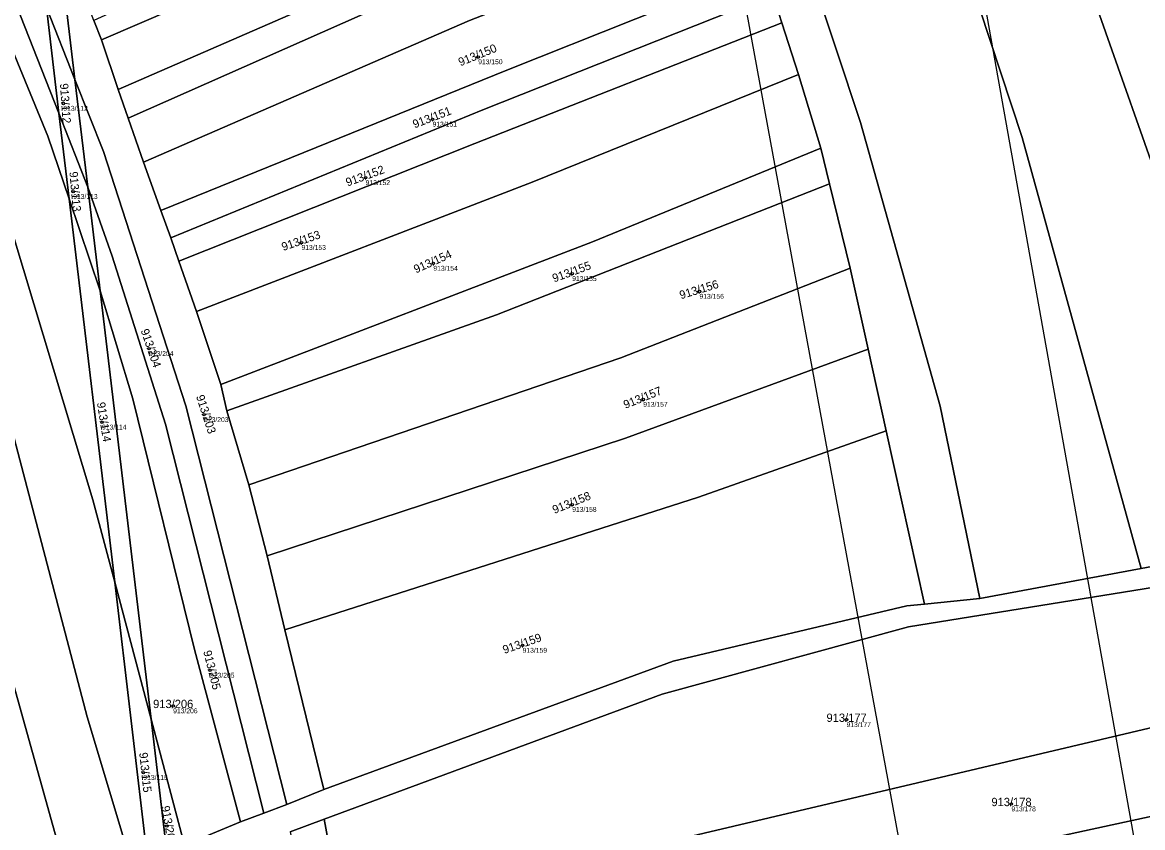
# Model space of a CAD drawing. Extents: x -603967 to -594699, y -1179315 to -1165625.
# Drawn here: x -596249.4 to -596020.4, y -1171645.7 to -1171481.1 of the extents above; entities that cross this region are included whole.
import ezdxf

# ---------------------------------------------------------------- set-up
doc = ezdxf.new("R2010")
doc.units = 0
for name, color, linetype in [('Definiční body', 7, 'Continuous'), ('Hranice parcel', 7, 'Continuous'), ('Parcelní čísla', 7, 'Continuous'), ('Polygon parcely', 7, 'Continuous'), ('Poz předměty', 7, 'Continuous')]:
    doc.layers.add(name, color=color, linetype=linetype)

msp = doc.modelspace()

# ---------------------------------------------------------------- linework, layer by layer
at = {"layer": 'Definiční body'}
for centre in [(-596156.19, -1171488.11994), (-596240.98, -1171497.63994), (-596165.51, -1171500.87994), (-596179.19, -1171512.82994), (-596238.97, -1171515.66994), (-596192.3, -1171526.07994), (-596165.34, -1171530.34994), (-596136.97, -1171532.44994), (-596110.95, -1171536.07994), (-596223.47, -1171547.78994), (-596122.45, -1171558.16994), (-596212.21, -1171561.28994), (-596233.07, -1171562.81994), (-596136.97, -1171579.64994), (-596147.1, -1171608.45994), (-596210.99, -1171613.55994), (-596218.54, -1171620.83994), (-596080.89, -1171623.65994), (-596224.62, -1171634.44994), (-596047.18, -1171640.88994), (-596219.83, -1171645.35994)]:
    msp.add_circle(centre, 0.25, dxfattribs=at)
at = {"layer": 'Hranice parcel'}
for p, q in [((-596238.63, -1171492.71), (-596241.93, -1171465)), ((-596094.14, -1171481.14), (-596095.97, -1171475.34)), ((-596244.46, -1171478.03), (-596238.63, -1171492.71)), ((-596241.9, -1171499.59), (-596244.46, -1171478.03)), ((-596234.78, -1171480.65), (-596233.17, -1171484.64)), ((-596090.69, -1171491.73), (-596094.14, -1171481.14)), ((-596233.17, -1171484.64), (-596229.81, -1171494.81)), ((-596086.15, -1171506.81), (-596090.69, -1171491.73)), ((-596236.01, -1171514.78), (-596238.63, -1171492.71)), ((-596229.81, -1171494.81), (-596227.76, -1171500.62)), ((-596241.9, -1171499.59), (-596236.01, -1171514.78)), ((-596239.81, -1171517.16), (-596241.9, -1171499.59)), ((-596227.76, -1171500.62), (-596224.57, -1171509.64)), ((-596084.38, -1171514.04), (-596086.15, -1171506.81)), ((-596224.57, -1171509.64), (-596221.08, -1171519.52)), ((-596233.49, -1171535.92), (-596236.01, -1171514.78)), ((-596080.14, -1171531.31), (-596084.38, -1171514.04)), ((-596239.81, -1171517.16), (-596233.49, -1171535.92)), ((-596230.49, -1171595.52), (-596239.81, -1171517.16)), ((-596221.08, -1171519.52), (-596219.03, -1171525.13)), ((-596219.03, -1171525.13), (-596217.4, -1171529.91)), ((-596217.4, -1171529.91), (-596213.76, -1171540.19)), ((-596076.48, -1171547.85), (-596080.14, -1171531.31)), ((-596223.06, -1171623.54), (-596233.49, -1171535.92)), ((-596213.76, -1171540.19), (-596208.81, -1171555.13)), ((-596072.8, -1171564.56), (-596076.48, -1171547.85)), ((-596208.81, -1171555.13), (-596207.57, -1171560.47)), ((-596207.57, -1171560.47), (-596203.06, -1171575.59)), ((-596064.98, -1171600.02), (-596072.8, -1171564.56)), ((-596203.06, -1171575.59), (-596199.29, -1171590.14)), ((-596020.66, -1171592.7), (-595996.59, -1171588.21)), ((-596199.29, -1171590.14), (-596195.74, -1171605.27)), ((-596053.65, -1171598.84), (-596020.66, -1171592.7)), ((-596230.49, -1171595.52), (-596223.06, -1171623.54)), ((-596223.75, -1171652.24), (-596230.49, -1171595.52)), ((-596064.98, -1171600.02), (-596053.65, -1171598.84)), ((-596195.74, -1171605.27), (-596187.75, -1171637.94)), ((-596219.82, -1171650.76), (-596223.06, -1171623.54)), ((-596223.06, -1171623.54), (-596216.22, -1171649.32)), ((-596195.28, -1171640.95), (-596187.75, -1171637.94)), ((-596199.98, -1171642.73), (-596195.28, -1171640.95)), ((-596204.78, -1171644.55), (-596199.98, -1171642.73)), ((-596216.22, -1171649.32), (-596204.78, -1171644.55)), ((-596187.69, -1171644), (-596194.62, -1171646.56)), ((-596187.69, -1171644), (-596183.92, -1171664.28))]:
    msp.add_line(p, q, dxfattribs=at)
for points in [[(-595996.59, -1171588.21), (-596018.68, -1171509.27), (-596050.56, -1171418.72), (-596083.6, -1171343.79), (-596122.21, -1171259.12), (-596155.5, -1171194.32)], [(-596020.66, -1171592.7), (-596045, -1171504.58), (-596068.94, -1171431.81), (-596129.92, -1171291.67), (-596172.42, -1171207.27)], [(-596196.45, -1171225.66), (-596149.69, -1171322.59), (-596112.24, -1171406.8), (-596098.03, -1171441.29), (-596078.02, -1171501.56), (-596061.72, -1171559.55), (-596053.65, -1171598.84)], [(-596282.06, -1171410.57), (-596252.43, -1171472.87), (-596241.9, -1171499.59)], [(-596285.6, -1171412.86), (-596260.21, -1171465.29), (-596244.14, -1171504.3), (-596239.81, -1171517.16)], [(-596297.56, -1171420.6), (-596274.33, -1171466.88), (-596253.16, -1171518.24), (-596234.97, -1171578.65), (-596230.49, -1171595.52)], [(-596308.57, -1171427.73), (-596285.84, -1171471.13), (-596266.64, -1171517.37), (-596251.39, -1171564.77), (-596236.09, -1171623.08), (-596226.95, -1171653.44)], [(-596233.17, -1171484.64), (-596188.94, -1171465.53), (-596110.78, -1171432.57)], [(-596319.1, -1171434.54), (-596295.83, -1171479.06), (-596277.64, -1171522.08), (-596251.78, -1171614.21), (-596238.66, -1171661.43)], [(-596229.81, -1171494.81), (-596159.81, -1171464.24), (-596106.89, -1171443.26)], [(-596227.76, -1171500.62), (-596172.03, -1171475.91), (-596104.9, -1171448.94)], [(-596224.57, -1171509.64), (-596157.99, -1171480.65), (-596101.51, -1171458.63)], [(-596221.08, -1171519.52), (-596150.36, -1171490.83), (-596097.61, -1171469.77)], [(-596219.03, -1171525.13), (-596155.23, -1171498.92), (-596095.97, -1171475.34)], [(-596217.4, -1171529.91), (-596156.88, -1171505.8), (-596094.14, -1171481.14)], [(-596213.76, -1171540.19), (-596145.17, -1171513.75), (-596090.69, -1171491.73)], [(-596238.63, -1171492.71), (-596232.78, -1171507.45), (-596215.94, -1171559.46), (-596195.28, -1171640.95)], [(-596208.81, -1171555.13), (-596132.83, -1171525.96), (-596086.15, -1171506.81)], [(-596236.01, -1171514.78), (-596231.03, -1171528.85), (-596220.07, -1171563.19), (-596199.98, -1171642.73)], [(-596207.57, -1171560.47), (-596152.45, -1171540.86), (-596084.38, -1171514.04)], [(-596203.06, -1171575.59), (-596127, -1171549.66), (-596080.14, -1171531.31)], [(-596233.49, -1171535.92), (-596226.75, -1171558.06), (-596214.14, -1171609.26), (-596204.78, -1171644.55)], [(-596199.29, -1171590.14), (-596126.09, -1171566.08), (-596076.48, -1171547.85)], [(-596195.74, -1171605.27), (-596111.16, -1171578.11), (-596072.8, -1171564.56)], [(-595942.97, -1171583.23), (-595995.1, -1171592.85), (-596068.2, -1171604.64), (-596118.58, -1171618.4), (-596187.69, -1171644)], [(-596187.75, -1171637.94), (-596116.35, -1171611.67), (-596068.57, -1171600.37), (-596064.98, -1171600.02)], [(-596183.92, -1171664.28), (-596016.73, -1171624.81), (-595940.49, -1171615.65)], [(-596181.25, -1171678.66), (-596006.14, -1171640.69), (-595939.18, -1171632.65)]]:
    msp.add_lwpolyline(points, dxfattribs=at)
at = {"layer": 'Polygon parcely'}
for points in [[(-596033.78, -1171418.74), (-596072.65, -1171334.48), (-596105.46, -1171260.46), (-596143.05, -1171185.26), (-596146.66, -1171188.25), (-596153.51, -1171192.79), (-596155.5, -1171194.32), (-596122.21, -1171259.12), (-596083.6, -1171343.79), (-596050.56, -1171418.72), (-596018.68, -1171509.27), (-595996.59, -1171588.21), (-595981.02, -1171585.34), (-596012.63, -1171475.7)], [(-595996.59, -1171588.21), (-596018.68, -1171509.27), (-596050.56, -1171418.72), (-596083.6, -1171343.79), (-596122.21, -1171259.12), (-596155.5, -1171194.32), (-596160.94, -1171198.48), (-596172.42, -1171207.27), (-596129.92, -1171291.67), (-596068.94, -1171431.81), (-596045, -1171504.58), (-596020.66, -1171592.7)], [(-596078.02, -1171501.56), (-596061.72, -1171559.55), (-596053.65, -1171598.84), (-596020.66, -1171592.7), (-596045, -1171504.58), (-596068.94, -1171431.81), (-596129.92, -1171291.67), (-596172.42, -1171207.27), (-596181.29, -1171214.06), (-596196.45, -1171225.66), (-596149.69, -1171322.59), (-596112.24, -1171406.8), (-596098.03, -1171441.29)], [(-596241.9, -1171499.59), (-596244.46, -1171478.03), (-596249.83, -1171464.52), (-596276.66, -1171407.08), (-596282.06, -1171410.57), (-596252.43, -1171472.87)], [(-596244.14, -1171504.3), (-596239.81, -1171517.16), (-596241.9, -1171499.59), (-596252.43, -1171472.87), (-596282.06, -1171410.57), (-596285.6, -1171412.86), (-596260.21, -1171465.29)], [(-596230.49, -1171595.52), (-596239.81, -1171517.16), (-596244.14, -1171504.3), (-596260.21, -1171465.29), (-596285.6, -1171412.86), (-596297.56, -1171420.6), (-596274.33, -1171466.88), (-596253.16, -1171518.24), (-596234.97, -1171578.65)], [(-596266.64, -1171517.37), (-596251.39, -1171564.77), (-596236.09, -1171623.08), (-596226.95, -1171653.44), (-596223.75, -1171652.24), (-596230.49, -1171595.52), (-596234.97, -1171578.65), (-596253.16, -1171518.24), (-596274.33, -1171466.88), (-596297.56, -1171420.6), (-596308.57, -1171427.73), (-596285.84, -1171471.13)], [(-596277.64, -1171522.08), (-596251.78, -1171614.21), (-596238.66, -1171661.43), (-596226.95, -1171653.44), (-596236.09, -1171623.08), (-596251.39, -1171564.77), (-596266.64, -1171517.37), (-596285.84, -1171471.13), (-596308.57, -1171427.73), (-596319.1, -1171434.54), (-596295.83, -1171479.06)], [(-596110.78, -1171432.57), (-596112.89, -1171427.12), (-596181.55, -1171456.34), (-596234.78, -1171480.65), (-596233.17, -1171484.64), (-596188.94, -1171465.53)], [(-596229.81, -1171494.81), (-596159.81, -1171464.24), (-596106.89, -1171443.26), (-596110.78, -1171432.57), (-596188.94, -1171465.53), (-596233.17, -1171484.64)], [(-596279, -1171559.93), (-596269.8, -1171591.04), (-596251.04, -1171669.88), (-596238.66, -1171661.43), (-596251.78, -1171614.21), (-596277.64, -1171522.08), (-596295.83, -1171479.06), (-596319.1, -1171434.54), (-596328.83, -1171440.84), (-596308.97, -1171483.94)], [(-596172.03, -1171475.91), (-596104.9, -1171448.94), (-596106.89, -1171443.26), (-596159.81, -1171464.24), (-596229.81, -1171494.81), (-596227.76, -1171500.62)], [(-596157.99, -1171480.65), (-596101.51, -1171458.63), (-596104.9, -1171448.94), (-596172.03, -1171475.91), (-596227.76, -1171500.62), (-596224.57, -1171509.64)], [(-596238.63, -1171492.71), (-596241.93, -1171465), (-596244.68, -1171458.89), (-596247.47, -1171452.74), (-596244.46, -1171478.03)], [(-596150.36, -1171490.83), (-596097.61, -1171469.77), (-596101.51, -1171458.63), (-596157.99, -1171480.65), (-596224.57, -1171509.64), (-596221.08, -1171519.52)], [(-596195.28, -1171640.95), (-596187.75, -1171637.94), (-596195.74, -1171605.27), (-596199.29, -1171590.14), (-596203.06, -1171575.59), (-596207.57, -1171560.47), (-596208.81, -1171555.13), (-596213.76, -1171540.19), (-596217.4, -1171529.91), (-596219.03, -1171525.13), (-596221.08, -1171519.52), (-596224.57, -1171509.64), (-596227.76, -1171500.62), (-596229.81, -1171494.81), (-596233.17, -1171484.64), (-596234.78, -1171480.65), (-596237.02, -1171474.78), (-596240, -1171468.58), (-596241.93, -1171465), (-596238.63, -1171492.71), (-596232.78, -1171507.45), (-596215.94, -1171559.46)], [(-596155.23, -1171498.92), (-596095.97, -1171475.34), (-596097.61, -1171469.77), (-596150.36, -1171490.83), (-596221.08, -1171519.52), (-596219.03, -1171525.13)], [(-596217.4, -1171529.91), (-596156.88, -1171505.8), (-596094.14, -1171481.14), (-596095.97, -1171475.34), (-596155.23, -1171498.92), (-596219.03, -1171525.13)], [(-596238.63, -1171492.71), (-596244.46, -1171478.03), (-596241.9, -1171499.59), (-596236.01, -1171514.78)], [(-596213.76, -1171540.19), (-596145.17, -1171513.75), (-596090.69, -1171491.73), (-596094.14, -1171481.14), (-596156.88, -1171505.8), (-596217.4, -1171529.91)], [(-596090.69, -1171491.73), (-596145.17, -1171513.75), (-596213.76, -1171540.19), (-596208.81, -1171555.13), (-596132.83, -1171525.96), (-596086.15, -1171506.81)], [(-596199.98, -1171642.73), (-596195.28, -1171640.95), (-596215.94, -1171559.46), (-596232.78, -1171507.45), (-596238.63, -1171492.71), (-596236.01, -1171514.78), (-596231.03, -1171528.85), (-596220.07, -1171563.19)], [(-596236.01, -1171514.78), (-596241.9, -1171499.59), (-596239.81, -1171517.16), (-596233.49, -1171535.92)], [(-596084.38, -1171514.04), (-596086.15, -1171506.81), (-596132.83, -1171525.96), (-596208.81, -1171555.13), (-596207.57, -1171560.47), (-596152.45, -1171540.86)], [(-596214.14, -1171609.26), (-596204.78, -1171644.55), (-596199.98, -1171642.73), (-596220.07, -1171563.19), (-596231.03, -1171528.85), (-596236.01, -1171514.78), (-596233.49, -1171535.92), (-596226.75, -1171558.06)], [(-596080.14, -1171531.31), (-596084.38, -1171514.04), (-596152.45, -1171540.86), (-596207.57, -1171560.47), (-596203.06, -1171575.59), (-596127, -1171549.66)], [(-596223.06, -1171623.54), (-596233.49, -1171535.92), (-596239.81, -1171517.16), (-596230.49, -1171595.52)], [(-596126.09, -1171566.08), (-596076.48, -1171547.85), (-596080.14, -1171531.31), (-596127, -1171549.66), (-596203.06, -1171575.59), (-596199.29, -1171590.14)], [(-596216.22, -1171649.32), (-596204.78, -1171644.55), (-596214.14, -1171609.26), (-596226.75, -1171558.06), (-596233.49, -1171535.92), (-596223.06, -1171623.54)], [(-596195.74, -1171605.27), (-596111.16, -1171578.11), (-596072.8, -1171564.56), (-596076.48, -1171547.85), (-596126.09, -1171566.08), (-596199.29, -1171590.14)], [(-596187.75, -1171637.94), (-596116.35, -1171611.67), (-596068.57, -1171600.37), (-596064.98, -1171600.02), (-596072.8, -1171564.56), (-596111.16, -1171578.11), (-596195.74, -1171605.27)], [(-595940.49, -1171615.65), (-595942.89, -1171584.4), (-595942.97, -1171583.23), (-595995.1, -1171592.85), (-596068.2, -1171604.64), (-596118.58, -1171618.4), (-596187.69, -1171644), (-596183.92, -1171664.28), (-596016.73, -1171624.81)], [(-596223.06, -1171623.54), (-596230.49, -1171595.52), (-596223.75, -1171652.24), (-596219.82, -1171650.76)], [(-596181.25, -1171678.66), (-596006.14, -1171640.69), (-595939.18, -1171632.65), (-595940.49, -1171615.65), (-596016.73, -1171624.81), (-596183.92, -1171664.28)], [(-596219.82, -1171650.76), (-596216.22, -1171649.32), (-596223.06, -1171623.54)], [(-595938, -1171648), (-595939.18, -1171632.65), (-596006.14, -1171640.69), (-596181.25, -1171678.66), (-596178.68, -1171692.47), (-596070.4, -1171673.45), (-596004.1, -1171657.4)]]:
    msp.add_lwpolyline(points, close=True, dxfattribs=at)
for points in [[(-596095.97, -1171475.34), (-596094.14, -1171481.14), (-596090.69, -1171491.73), (-596086.15, -1171506.81), (-596084.38, -1171514.04), (-596080.14, -1171531.31), (-596076.48, -1171547.85), (-596072.8, -1171564.56), (-596064.98, -1171600.02), (-596053.65, -1171598.84), (-596061.72, -1171559.55), (-596078.02, -1171501.56), (-596098.03, -1171441.29)], [(-596194.62, -1171646.56), (-596187.69, -1171644), (-596118.58, -1171618.4), (-596068.2, -1171604.64), (-595995.1, -1171592.85), (-595942.97, -1171583.23), (-595943.2, -1171579.93), (-595947.14, -1171580.49), (-595955.89, -1171581.74), (-595964.27, -1171582.94), (-595972.64, -1171584.14), (-595981.02, -1171585.34), (-595996.59, -1171588.21), (-596020.66, -1171592.7), (-596053.65, -1171598.84), (-596064.98, -1171600.02), (-596068.57, -1171600.37), (-596116.35, -1171611.67), (-596187.75, -1171637.94), (-596195.28, -1171640.95), (-596199.98, -1171642.73), (-596204.78, -1171644.55), (-596216.22, -1171649.32)], [(-596163.04, -1171921.88), (-596161.33, -1171895.43), (-596159.59, -1171868.6), (-596158.38, -1171849.89), (-596157.94, -1171843.09), (-596157.82, -1171836.25), (-596157.39, -1171827.85), (-596157.49, -1171822.85), (-596158.09, -1171816.28), (-596158.73, -1171809.33), (-596160.52, -1171790.07), (-596164.25, -1171770.01), (-596165.61, -1171762.7), (-596168.01, -1171749.82), (-596171.57, -1171730.69), (-596175.43, -1171709.96), (-596178.68, -1171692.47), (-596181.25, -1171678.66), (-596183.92, -1171664.28), (-596187.69, -1171644), (-596194.62, -1171646.56), (-596173.01, -1171755.15), (-596164.42, -1171827.2), (-596170.14, -1171924.59)]]:
    msp.add_lwpolyline(points, dxfattribs=at)
at = {"layer": 'Poz předměty'}
for p, q in [((-595901.88, -1172562.6), (-596170.28, -1171103.82)), ((-596119.4, -1171103.94), (-595907.87, -1172287.12))]:
    msp.add_line(p, q, dxfattribs=at)

# ---------------------------------------------------------------- texts
at = {"layer": 'Definiční body'}
for s, p in [('913/150', (-596156.19, -1171489.609)), ('913/112', (-596240.98, -1171499.129)), ('913/151', (-596165.51, -1171502.369)), ('913/152', (-596179.19, -1171514.319)), ('913/113', (-596238.97, -1171517.159)), ('913/153', (-596192.3, -1171527.569)), ('913/154', (-596165.34, -1171531.839)), ('913/155', (-596136.97, -1171533.939)), ('913/156', (-596110.95, -1171537.569)), ('913/204', (-596223.47, -1171549.279)), ('913/157', (-596122.45, -1171559.659)), ('913/114', (-596233.07, -1171564.309)), ('913/203', (-596212.21, -1171562.779)), ('913/158', (-596136.97, -1171581.139)), ('913/159', (-596147.1, -1171609.949)), ('913/205', (-596210.99, -1171615.049)), ('913/206', (-596218.54, -1171622.329)), ('913/177', (-596080.89, -1171625.149)), ('913/115', (-596224.62, -1171635.939)), ('913/178', (-596047.18, -1171642.379))]:
    msp.add_text(s, height=0.999996, dxfattribs=at).set_placement(p)
at = {"layer": 'Parcelní čísla'}
for s, rotation, p in [('913/150', 21.9999972, (-596159.829, -1171490.048)), ('913/112', 274, (-596241.689, -1171493.582)), ('913/151', 21, (-596169.182, -1171502.744)), ('913/152', 20, (-596182.894, -1171514.63)), ('913/113', 275, (-596239.75, -1171511.625)), ('913/153', 19, (-596196.035, -1171527.815)), ('913/154', 24, (-596168.909, -1171532.404)), ('913/155', 20, (-596140.674, -1171534.25)), ('913/156', 17, (-596114.743, -1171537.684)), ('913/204', 289, (-596225.205, -1171544.054)), ('913/157', 21.9999972, (-596126.089, -1171560.098)), ('913/114', 279, (-596234.13, -1171558.84)), ('913/203', 288, (-596213.88, -1171557.525)), ('913/158', 21.9999972, (-596140.609, -1171581.578)), ('913/159', 19, (-596150.835, -1171610.195)), ('913/205', 284, (-596212.393, -1171609.687)), ('913/115', 275.9999972, (-596225.47, -1171630.42)), ('913/207', 280, (-596220.959, -1171641.399))]:
    msp.add_text(s, height=1.699998, rotation=rotation, dxfattribs=at).set_placement(p)
for s, p in [('913/206', (-596222.636, -1171621.265)), ('913/177', (-596084.986, -1171624.085)), ('913/178', (-596051.276, -1171641.315))]:
    msp.add_text(s, height=1.699998, dxfattribs=at).set_placement(p)

doc.saveas('drawing.dxf')
